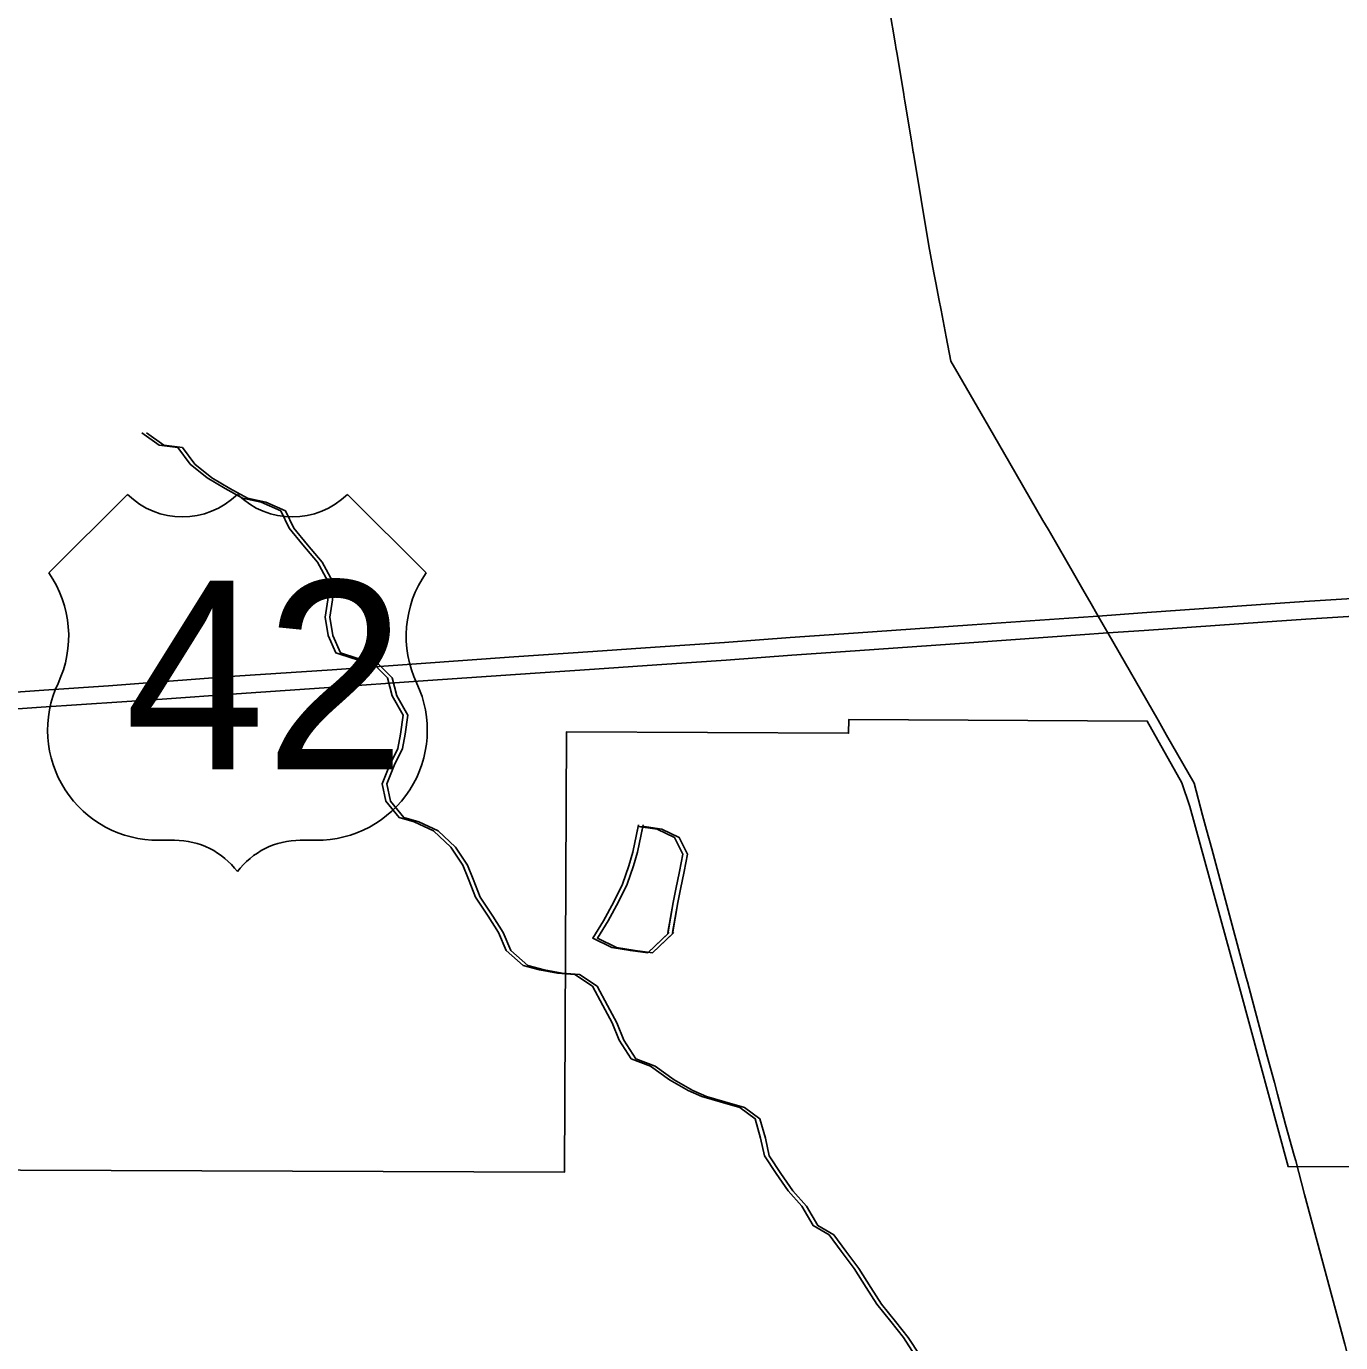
# Model space of a CAD drawing. Extents: x 0 to 34, y 0 to 22.
# Drawn here: x 17.627 to 18.546, y 7.036 to 7.956 of the extents above; entities that cross this region are included whole.
import ezdxf

# ---------------------------------------------------------------- set-up
doc = ezdxf.new("R2010")
doc.units = 0
for name, color, linetype in [('GM_X_Corporation', 7, 'Continuous'), ('GM_X_Minor_Lake', 7, 'Continuous'), ('GM_X_Minor_River', 7, 'Continuous'), ('GM_X_State_Route', 7, 'Continuous'), ('GM_X_US_Route', 7, 'Continuous'), ('GM_X_US_Shield', 7, 'Continuous')]:
    doc.layers.add(name, color=color, linetype=linetype)

msp = doc.modelspace()

# ---------------------------------------------------------------- linework, layer by layer
at = {"layer": 'GM_X_Corporation'}
msp.add_lwpolyline([(17.49638, 7.15731), (18.00347, 7.15547), (18.005, 7.46327), (18.20205, 7.46229), (18.20209, 7.47176), (18.41077, 7.47072), (18.43487, 7.42764), (18.44049, 7.41102), (18.47594, 7.28203), (18.50922, 7.15947), (18.83473, 7.15931)], dxfattribs=at)
at = {"layer": 'GM_X_Minor_Lake'}
for points in [[(18.05517, 7.39823), (18.05118, 7.37915), (18.04855, 7.36965), (18.04403, 7.35672), (18.03799, 7.34455), (18.03081, 7.33123), (18.02324, 7.31906), (18.03658, 7.31263), (18.04953, 7.31039), (18.06171, 7.30891), (18.07661, 7.32311)], [(18.05494, 7.39718), (18.05118, 7.37915), (18.04855, 7.36965), (18.04403, 7.35672), (18.03799, 7.34455), (18.03081, 7.33123), (18.02324, 7.31906), (18.03658, 7.31263), (18.04953, 7.31039), (18.06171, 7.30891), (18.07562, 7.32216)], [(18.05843, 7.39823), (18.05444, 7.37915), (18.05181, 7.36965), (18.0473, 7.35672), (18.04125, 7.34455), (18.03407, 7.33123), (18.02651, 7.31906), (18.03985, 7.31263), (18.0528, 7.31039), (18.06498, 7.30891), (18.07988, 7.32311)], [(18.05821, 7.39718), (18.05444, 7.37915), (18.05181, 7.36965), (18.0473, 7.35672), (18.04125, 7.34455), (18.03407, 7.33123), (18.02651, 7.31906), (18.03985, 7.31263), (18.0528, 7.31039), (18.06498, 7.30891), (18.07888, 7.32216)], [(18.07562, 7.32216), (18.07946, 7.3439), (18.08133, 7.3534), (18.08395, 7.36556), (18.08618, 7.37772), (18.08043, 7.38949), (18.06824, 7.39515), (18.05494, 7.39718)], [(18.07578, 7.32311), (18.07946, 7.3439), (18.08133, 7.3534), (18.08395, 7.36556), (18.08618, 7.37772), (18.08043, 7.38949), (18.06824, 7.39515), (18.05605, 7.39701)], [(18.07888, 7.32216), (18.08273, 7.3439), (18.0846, 7.3534), (18.08721, 7.36556), (18.08945, 7.37772), (18.0837, 7.38949), (18.0715, 7.39515), (18.05821, 7.39718)], [(18.07905, 7.32311), (18.08273, 7.3439), (18.0846, 7.3534), (18.08721, 7.36556), (18.08945, 7.37772), (18.0837, 7.38949), (18.0715, 7.39515), (18.05932, 7.39701)]]:
    msp.add_lwpolyline(points, dxfattribs=at)
at = {"layer": 'GM_X_Minor_River'}
for points in [[(18.24844, 7.02756), (18.24041, 7.04007), (18.23161, 7.05106), (18.22168, 7.06319), (18.2144, 7.07495), (18.20598, 7.08822), (18.19681, 7.10035), (18.18839, 7.11172), (18.17733, 7.11815), (18.16929, 7.1318), (18.15974, 7.14241), (18.15132, 7.15455), (18.14329, 7.16706), (18.14058, 7.17921), (18.13672, 7.19287), (18.12604, 7.20082), (18.11233, 7.20458), (18.09938, 7.20835), (18.08985, 7.2125), (18.07688, 7.22006), (18.06353, 7.22952), (18.05019, 7.2348), (18.04177, 7.24769), (18.03678, 7.25984), (18.03027, 7.27197), (18.02299, 7.28563), (18.01078, 7.29357), (17.9986, 7.29468), (17.98604, 7.29692), (17.97461, 7.29993), (17.96278, 7.31054), (17.9574, 7.32306), (17.95013, 7.33443), (17.94133, 7.3477), (17.93634, 7.36023), (17.93249, 7.37009), (17.92407, 7.3826), (17.91186, 7.39397), (17.89852, 7.40039), (17.88785, 7.4034), (17.87868, 7.41477), (17.87597, 7.42692), (17.88125, 7.43984), (17.88691, 7.45163), (17.88877, 7.46152), (17.89063, 7.47481), (17.88296, 7.48847), (17.87988, 7.50099), (17.87033, 7.51047), (17.85585, 7.5146), (17.84366, 7.51837), (17.83829, 7.53051), (17.83634, 7.54342), (17.8382, 7.55558), (17.83815, 7.5685), (17.83087, 7.58177), (17.82055, 7.5939), (17.81099, 7.60565), (17.80524, 7.61779), (17.79152, 7.62383), (17.77857, 7.62645), (17.76637, 7.63325), (17.75379, 7.64082), (17.74196, 7.65028), (17.73316, 7.66203), (17.72022, 7.66352), (17.70801, 7.67222)], [(18.25171, 7.02756), (18.24367, 7.04007), (18.23488, 7.05106), (18.22494, 7.06319), (18.21767, 7.07495), (18.20925, 7.08822), (18.20007, 7.10035), (18.19166, 7.11172), (18.1806, 7.11815), (18.17256, 7.1318), (18.16301, 7.14241), (18.15459, 7.15455), (18.14655, 7.16706), (18.14385, 7.17921), (18.13999, 7.19287), (18.1293, 7.20082), (18.11559, 7.20458), (18.10264, 7.20835), (18.09311, 7.2125), (18.08015, 7.22006), (18.0668, 7.22952), (18.05346, 7.2348), (18.04504, 7.24769), (18.04005, 7.25984), (18.03353, 7.27197), (18.02625, 7.28563), (18.01405, 7.29357), (18.00187, 7.29468), (17.9893, 7.29692), (17.97788, 7.29993), (17.96604, 7.31054), (17.96067, 7.32306), (17.9534, 7.33443), (17.9446, 7.3477), (17.9396, 7.36023), (17.93576, 7.37009), (17.92734, 7.3826), (17.91512, 7.39397), (17.90178, 7.40039), (17.89112, 7.4034), (17.88194, 7.41477), (17.87923, 7.42692), (17.88451, 7.43984), (17.89018, 7.45163), (17.89204, 7.46152), (17.89389, 7.47481), (17.88623, 7.48847), (17.88314, 7.50099), (17.87359, 7.51047), (17.85912, 7.5146), (17.84693, 7.51837), (17.84156, 7.53051), (17.83961, 7.54342), (17.84146, 7.55558), (17.84142, 7.5685), (17.83414, 7.58177), (17.82382, 7.5939), (17.81426, 7.60565), (17.80851, 7.61779), (17.79479, 7.62383), (17.78184, 7.62645), (17.76964, 7.63325), (17.75705, 7.64082), (17.74522, 7.65028), (17.73643, 7.66203), (17.72349, 7.66352), (17.71128, 7.67222)]]:
    msp.add_lwpolyline(points, dxfattribs=at)
at = {"layer": 'GM_X_State_Route'}
msp.add_line((18.5145, 7.16351), (18.51346, 7.16726), dxfattribs=at)
for points in [[(18.41829, 7.47132), (18.38317, 7.53233), (18.37992, 7.53798), (18.37636, 7.5442), (18.37058, 7.55427), (18.36672, 7.56099), (18.35915, 7.5742), (18.34307, 7.60199), (18.34146, 7.60479), (18.3379, 7.61093), (18.31022, 7.65878), (18.29721, 7.68127), (18.27922, 7.71237), (18.27348, 7.72228), (18.2702, 7.73934), (18.26663, 7.75791), (18.26511, 7.76578), (18.26318, 7.77583), (18.26159, 7.78407), (18.25812, 7.80295), (18.24736, 7.86756), (18.24722, 7.86838), (18.24591, 7.87625), (18.24131, 7.90403), (18.24084, 7.90684), (18.24053, 7.90868), (18.23588, 7.93675), (18.2351, 7.9414), (18.23479, 7.94332), (18.23046, 7.96946)], [(18.51346, 7.16726), (18.50746, 7.1888), (18.50175, 7.21012), (18.49958, 7.21819), (18.49468, 7.23649), (18.48074, 7.28845), (18.47988, 7.29167), (18.47011, 7.32811), (18.45582, 7.3814), (18.45225, 7.3947), (18.44945, 7.40509), (18.44358, 7.42727), (18.42411, 7.46101), (18.41829, 7.47132)], [(18.60298, 6.8598), (18.60227, 6.86168), (18.58151, 6.91556), (18.5813, 6.91609), (18.57572, 6.93118), (18.56511, 6.97171), (18.54875, 7.03535), (18.52072, 7.14), (18.5145, 7.16351)]]:
    msp.add_lwpolyline(points, dxfattribs=at)
at = {"layer": 'GM_X_US_Route'}
for points in [[(17.57873, 7.47624), (17.63786, 7.48059), (17.72241, 7.48599), (17.77422, 7.48991), (17.84231, 7.49444), (17.90117, 7.49862), (17.96936, 7.5034), (18.02448, 7.50715), (18.06811, 7.51012), (18.11643, 7.51342), (18.1624, 7.51682), (18.20664, 7.51995), (18.28962, 7.5257), (18.3639, 7.53101), (18.38317, 7.53233), (18.40849, 7.53406), (18.49138, 7.53998), (18.52151, 7.54207), (18.55887, 7.54442), (18.64821, 7.55095), (18.81331, 7.56262), (18.89673, 7.56837), (18.95629, 7.57263), (19.01001, 7.57642)], [(17.61031, 7.49029), (17.63952, 7.49231), (17.68485, 7.49546), (17.72123, 7.49825), (17.77304, 7.50216), (17.84114, 7.50669), (17.9, 7.51087), (17.96818, 7.51566), (18.0233, 7.5194), (18.06693, 7.52237), (18.11525, 7.52567), (18.16123, 7.52907), (18.20547, 7.53221), (18.28845, 7.53795), (18.36273, 7.54327), (18.37636, 7.5442), (18.40731, 7.54631), (18.49021, 7.55223), (18.52034, 7.55433), (18.5577, 7.55667)]]:
    msp.add_lwpolyline(points, dxfattribs=at)
at = {"layer": 'GM_X_US_Shield'}
for p, q in [((17.69802, 7.62921), (17.64309, 7.57428)), ((17.90676, 7.57428), (17.85183, 7.62921)), ((17.71999, 7.38751), (17.73098, 7.38751)), ((17.81887, 7.38751), (17.82985, 7.38751))]:
    msp.add_line(p, q, dxfattribs=at)
for centre, radius, start, end in [((17.73647, 7.66844), 0.05493, 225.573, 314.427), ((17.81338, 7.66844), 0.05493, 225.573, 314.427), ((17.58009, 7.53016), 0.0769, 334.54712, 35.00093), ((17.96975, 7.53016), 0.0769, 144.99907, 205.45288), ((17.71913, 7.46441), 0.0769, 154.83192, 270.63826), ((17.83071, 7.46441), 0.0769, 269.36174, 25.16808), ((17.73098, 7.33258), 0.05493, 36.8699, 90), ((17.81887, 7.33258), 0.05493, 90, 143.1301)]:
    msp.add_arc(centre, radius, start, end, dxfattribs=at)

# ---------------------------------------------------------------- texts
msp.add_text('42', height=0.131836, dxfattribs=at).set_placement((17.69615, 7.43695))

doc.saveas('drawing.dxf')
